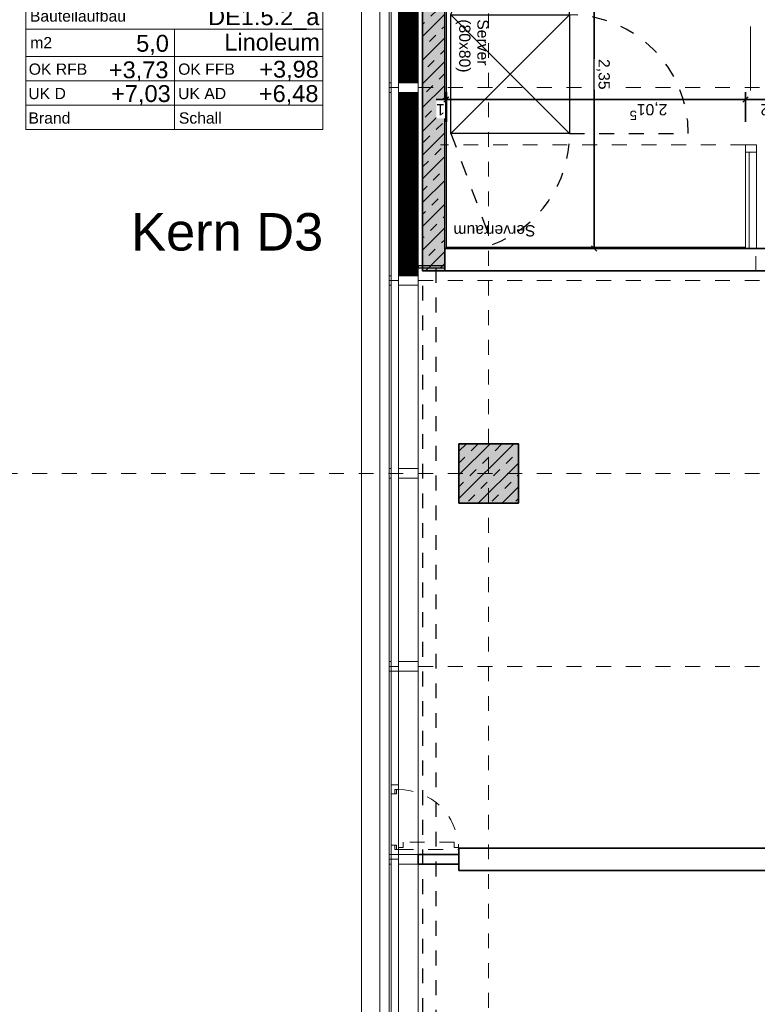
# Model space of a CAD drawing. Header units: metres. Extents: x -13 to 93, y -119 to 25.
# Tile 386 of 656: x 25 to 30, y -40 to -33. Entities that reach past the tile are written whole.
import ezdxf
from ezdxf.enums import TextEntityAlignment as Align

# ---------------------------------------------------------------- set-up
doc = ezdxf.new("R2010")
doc.units = ezdxf.units.M
doc.header["$LTSCALE"] = 0.00508
doc.header["$PDMODE"] = 1
doc.header["$PDSIZE"] = -2
for name, pattern in [('STYLE_05', [0.19684, 0.069505, -0.127335]), ('STYLE_06', [1.0537, 0.590515, -0.19684, 0.069505, -0.19684]), ('STYLE_11', [0.393677, 0.196838, -0.196838]), ('STYLE_12', [0.20828, 0.069425, -0.138855])]:
    doc.linetypes.add(name, pattern=pattern)
doc.layers.get('0').update_dxf_attribs({"lineweight": 18})
for name, color, linetype, lineweight in [('3-0-0 Dämmung', 7, 'Continuous', 18), ('3-2-5 Bodenbeläge', 7, 'Continuous', 18), ('3-3-0 AW Fassade', 7, 'Continuous', 18), ('3-3-4 AFenster', 7, 'Continuous', 25), ('3-3-8 Sonnenschutz', 7, 'Continuous', 18), ('3-4-0 Innenwände', 7, 'Continuous', 35), ('3-4-0-1 IW Beton', 7, 'Continuous', 35), ('3-4-0-2 IW GK', 7, 'Continuous', 35), ('3-4-2-2 NTragIW GK', 7, 'Continuous', 35), ('3-4-3-1 IStützenBeton', 7, 'Continuous', 35), ('3-4-4 ITüren', 7, 'Continuous', 25), ('3-4-5 IWBekleidungen', 7, 'Continuous', 25), ('3-5-1-2 DeckenSprung VED', 7, 'STYLE_11', 25), ('3-5-9 DeckenSonstig VED', 7, 'STYLE_11', 25), ('4-5-7 Übertraggsntze', 7, 'Continuous', 25), ('6-1-0 Ausstattung', 7, 'Continuous', 25), ('Ans-Kante', 7, 'Continuous', 18), ('Bemaßung', 7, 'Continuous', 18), ('Plan-Achse', 1, 'STYLE_06', 18), ('Plan-Achsen-Fassade', 1, 'STYLE_06', 18), ('Plan-Raumstempel', 7, 'Continuous', 13), ('Plan-Text-Kerne', 7, 'Continuous', 13)]:
    doc.layers.add(name, color=color, linetype=linetype, lineweight=lineweight)
doc.layers.get('0').freeze()
doc.styles.add('Arial', font='ARIAL.TTF')
doc.styles.add('Arial (bold)', font='ARIALBD.TTF')
doc.dimstyles.new('MTZ_200', dxfattribs={"dimtxt": 0.075762, "dimasz": 0.000706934, "dimexe": 0.001, "dimexo": 0.003, "dimgap": 0.0001, "dimtad": 1, "dimdec": 4, "dimzin": 11, "dimtxsty": 'Arial', "dimblk": 'VW_SLASH', "dimcen": 0, "dimdle": 0.001, "dimazin": 0, "dimtfac": 1, "dimtdec": 4, "dimtix": 1, "dimtmove": 0, "dimatfit": 0, "dimldrblk": 'VW_FILLEDARROW', "dimfxl": 0, "dimfrac": 2, "dimtolj": 1, "dimtzin": 11, "dimarcsym": 0})
pattern_1 = [(45, (0, 0), (0.0003175, -0.0003175), [])]
pattern_2 = [(-45, (0, 0), (0.0003175, 0.0003175), [])]
pattern_3 = [(45, (0, 0), (0.16, 0), []), (45, (0.08, 0), (0.16, 0), [0.06, -0.06])]

# ---------------------------------------------------------------- blocks, each defined once
blk = doc.blocks.new('*D102')
at = {"layer": 'Bemaßung', "color": 0, "linetype": 'Continuous', "lineweight": -2}
for p, q in [((5.645, -4.2187), (5.645, -4.4187)), ((5.795, -4.2187), (5.795, -4.4187)), ((5.595, -4.3687), (5.645, -4.3687)), ((5.645, -4.3687), (5.795, -4.3687)), ((5.795, -4.3687), (5.845, -4.3687))]:
    blk.add_line(p, q, dxfattribs=at)
at = {"layer": 'Bemaßung', "color": 0, "linetype": 'Continuous', "lineweight": 20}
for p, q in [((5.6627, -4.351), (5.6273, -4.3864)), ((5.7773, -4.3864), (5.8127, -4.351))]:
    blk.add_line(p, q, dxfattribs=at)
at = {"layer": 'Defpoints', "color": 0, "lineweight": 0}
for p in [(5.795, -1.365), (5.645, -4.0025)]:
    blk.add_point(p, dxfattribs=at)
at = {"color": 0, "linetype": 'Continuous', "lineweight": -2}
blk.add_wipeout([(5.6613, -4.364), (5.7787, -4.364), (5.7787, -4.242), (5.6613, -4.242)], dxfattribs=at).dxf.layer = 'Bemaßung'
at = {"layer": 'Defpoints', "color": 0, "lineweight": 0}
blk.add_point((5.645, -4.3687), dxfattribs=at)
at = {"layer": 'Bemaßung', "color": 0, "insert": (5.6613, -4.2625), "char_height": 0.07576, "attachment_point": 1, "line_spacing_factor": 0.967741, "style": 'Arial'}
blk.add_mtext('15', dxfattribs=at)
blk = doc.blocks.new('VW_FILLEDARROW')
at = {"color": 0, "lineweight": -2}
blk.add_solid([(0, 0), (0, 0), (0, 0)], dxfattribs=at)
blk = doc.blocks.new('VW_SLASH')
at = {"color": 0, "linetype": 'ByBlock', "lineweight": -2}
blk.add_line((0, 0), (-1, 0), dxfattribs=at)
at = {"color": 0, "linetype": 'ByBlock', "lineweight": 20}
blk.add_line((0, 0), (0, 0), dxfattribs=at)
blk = doc.blocks.new('*U32')
at = {"layer": '4-5-7 Übertraggsntze', "color": 7, "linetype": 'Continuous', "lineweight": 18}
for p, q in [((0.4, 0), (-0.4, 0.8)), ((0.4, 0.8), (-0.4, 0))]:
    blk.add_line(p, q, dxfattribs=at)
at = {"layer": '4-5-7 Übertraggsntze', "linetype": 'Continuous'}
blk.add_lwpolyline([(-0.4, 0.8), (0.4, 0.8), (0.4, 0), (-0.4, 0)], close=True, dxfattribs=at)
blk = doc.blocks.new('server_80x80')
at = {"layer": '4-5-7 Übertraggsntze', "linetype": 'STYLE_05'}
for p, q in [((0.4, 0.8), (0.4, 1.6)), ((-0.4, 0), (-1.151, 0.2757)), ((0.4, 0), (1.1495, 0.2798))]:
    blk.add_line(p, q, dxfattribs=at)
for centre, start, end in [((0.4, 0.8), 90, 180), ((-0.4, 0), 90, 159.84025), ((0.4, 0), 20.47134, 90)]:
    blk.add_arc(centre, 0.8, start, end, dxfattribs=at)
at = {"layer": '4-5-7 Übertraggsntze', "color": 7}
blk.add_blockref('*U32', (0, 0), dxfattribs=at)
at = {"layer": 'Plan-Text-Kerne', "color": 7, "insert": (-0.3692, 0.2546), "char_height": 0.07576, "attachment_point": 1, "line_spacing_factor": 0.970546, "style": 'Arial'}
blk.add_mtext('Server\\P(80x80)', dxfattribs=at)
blk = doc.blocks.new('*D135')
at = {"layer": 'Bemaßung', "color": 0, "linetype": 'Continuous', "lineweight": -2}
for p, q in [((4.7899, -1.515), (4.5899, -1.515)), ((4.6399, -1.565), (4.6399, -1.515)), ((4.6399, -1.515), (4.6399, -3.865)), ((4.6399, -3.865), (4.6399, -3.815)), ((4.4899, -3.865), (4.6899, -3.865))]:
    blk.add_line(p, q, dxfattribs=at)
at = {"layer": 'Bemaßung', "color": 0, "linetype": 'Continuous', "lineweight": 20}
for p, q in [((4.6575, -1.5327), (4.6222, -1.4973)), ((4.6222, -3.8473), (4.6575, -3.8827))]:
    blk.add_line(p, q, dxfattribs=at)
at = {"layer": 'Defpoints', "color": 0, "lineweight": 0}
for p in [(4.6399, -1.515), (5.665, -1.515), (4.5494, -3.865)]:
    blk.add_point(p, dxfattribs=at)
at = {"color": 0, "linetype": 'Continuous', "lineweight": -2}
blk.add_wipeout([(4.6352, -2.7927), (4.6352, -2.587), (4.5131, -2.587), (4.5131, -2.7927)], dxfattribs=at).dxf.layer = 'Bemaßung'
at = {"layer": 'Bemaßung', "color": 0, "insert": (4.5337, -2.7927), "char_height": 0.07576, "attachment_point": 1, "rotation": 90, "line_spacing_factor": 0.967741, "style": 'Arial'}
blk.add_mtext('2,35', dxfattribs=at)
blk = doc.blocks.new('*D136')
at = {"layer": 'Bemaßung', "color": 0, "linetype": 'Continuous', "lineweight": -2}
for p, q in [((5.635, -2.3693), (5.635, -2.5693)), ((5.645, -2.3693), (5.645, -2.5693)), ((5.635, -2.5193), (5.585, -2.5193)), ((5.645, -2.5193), (5.635, -2.5193)), ((5.695, -2.5193), (5.645, -2.5193)), ((5.645, -2.5193), (5.7032, -2.5193))]:
    blk.add_line(p, q, dxfattribs=at)
at = {"layer": 'Bemaßung', "color": 0, "linetype": 'Continuous', "lineweight": 20}
for p, q in [((5.6527, -2.5016), (5.6173, -2.537)), ((5.6273, -2.537), (5.6627, -2.5016))]:
    blk.add_line(p, q, dxfattribs=at)
at = {"layer": 'Defpoints', "color": 0, "lineweight": 0}
for p in [(5.635, -1.515), (5.645, -1.5741)]:
    blk.add_point(p, dxfattribs=at)
at = {"color": 0, "linetype": 'Continuous', "lineweight": -2}
blk.add_wipeout([(5.645, -2.5146), (5.7036, -2.5146), (5.7036, -2.3926), (5.645, -2.3926)], dxfattribs=at).dxf.layer = 'Bemaßung'
at = {"layer": 'Defpoints', "color": 0, "lineweight": 0}
blk.add_point((5.645, -2.5193), dxfattribs=at)
at = {"layer": 'Bemaßung', "color": 0, "insert": (5.645, -2.4131), "char_height": 0.0758, "attachment_point": 1, "line_spacing_factor": 0.967741, "style": 'Arial'}
blk.add_mtext('1', dxfattribs=at)
blk = doc.blocks.new('*D137')
at = {"layer": 'Bemaßung', "color": 0, "linetype": 'Continuous', "lineweight": -2}
for p, q in [((3.62, -2.3693), (3.62, -2.5693)), ((5.635, -2.3693), (5.635, -2.5693)), ((3.67, -2.5193), (3.62, -2.5193)), ((3.62, -2.5193), (5.635, -2.5193)), ((5.635, -2.5193), (4.146, -2.5193)), ((5.635, -2.5193), (5.585, -2.5193))]:
    blk.add_line(p, q, dxfattribs=at)
at = {"layer": 'Bemaßung', "color": 0, "linetype": 'Continuous', "lineweight": 20}
for p, q in [((3.6377, -2.5016), (3.6023, -2.537)), ((5.6173, -2.537), (5.6527, -2.5016))]:
    blk.add_line(p, q, dxfattribs=at)
at = {"layer": 'Defpoints', "color": 0, "lineweight": 0}
for p in [(5.635, -1.525), (3.62, -1.9506), (3.62, -2.5193)]:
    blk.add_point(p, dxfattribs=at)
at = {"color": 0, "linetype": 'Continuous', "lineweight": -2}
blk.add_wipeout([(4.146, -2.5146), (4.3517, -2.5146), (4.3517, -2.3926), (4.146, -2.3926)], dxfattribs=at).dxf.layer = 'Bemaßung'
at = {"layer": 'Bemaßung', "color": 0, "insert": (4.146, -2.4131), "char_height": 0.07576, "attachment_point": 1, "line_spacing_factor": 0.967741, "style": 'Arial'}
blk.add_mtext('2,01', dxfattribs=at)
at = {"color": 0, "linetype": 'Continuous', "lineweight": -2}
blk.add_wipeout([(4.3511, -2.4656), (4.4001, -2.4656), (4.4001, -2.3644), (4.3511, -2.3644)], dxfattribs=at).dxf.layer = 'Bemaßung'
at = {"layer": 'Bemaßung', "color": 0, "insert": (4.3756, -2.3815), "char_height": 0.0631, "attachment_point": 2, "line_spacing_factor": 0.967741, "style": 'Arial'}
blk.add_mtext('5', dxfattribs=at)
blk = doc.blocks.new('*D138')
at = {"layer": 'Bemaßung', "color": 0, "linetype": 'Continuous', "lineweight": -2}
for p, q in [((3.3, -2.3693), (3.3, -2.5693)), ((3.62, -2.3693), (3.62, -2.5693)), ((3.3, -2.5193), (3.25, -2.5193)), ((3.62, -2.5193), (3.3, -2.5193)), ((3.67, -2.5193), (3.62, -2.5193))]:
    blk.add_line(p, q, dxfattribs=at)
at = {"layer": 'Bemaßung', "color": 0, "linetype": 'Continuous', "lineweight": 20}
for p, q in [((3.3177, -2.5016), (3.2823, -2.537)), ((3.6023, -2.537), (3.6377, -2.5016))]:
    blk.add_line(p, q, dxfattribs=at)
at = {"layer": 'Defpoints', "color": 0, "lineweight": 0}
for p in [(3.3, -1.7992), (3.62, -1.9356), (3.62, -2.5193)]:
    blk.add_point(p, dxfattribs=at)
at = {"color": 0, "linetype": 'Continuous', "lineweight": -2}
blk.add_wipeout([(3.4013, -2.5146), (3.5187, -2.5146), (3.5187, -2.3926), (3.4013, -2.3926)], dxfattribs=at).dxf.layer = 'Bemaßung'
at = {"layer": 'Bemaßung', "color": 0, "insert": (3.4013, -2.4131), "char_height": 0.07576, "attachment_point": 1, "line_spacing_factor": 0.967741, "style": 'Arial'}
blk.add_mtext('32', dxfattribs=at)
blk = doc.blocks.new('*D169')
at = {"layer": 'Bemaßung', "color": 0, "linetype": 'Continuous', "lineweight": 20}
for p, q in [((-0.5625, -0.0177), (-0.5978, 0.0177)), ((-0.5978, -1.5723), (-0.5625, -1.6077))]:
    blk.add_line(p, q, dxfattribs=at)
at = {"layer": 'Bemaßung', "color": 0, "linetype": 'Continuous', "lineweight": -2}
for p, q in [((-0.4301, 0), (-0.6301, 0)), ((-0.5801, -0.05), (-0.5801, 0)), ((-0.5801, 0), (-0.5801, -1.59)), ((-0.4301, -1.59), (-0.6301, -1.59)), ((-0.5801, -1.59), (-0.5801, -1.54))]:
    blk.add_line(p, q, dxfattribs=at)
at = {"layer": 'Defpoints', "color": 0, "lineweight": 0}
for p in [(-0.5801, 0), (5.92, 0), (3.3, -1.59)]:
    blk.add_point(p, dxfattribs=at)
at = {"layer": 'Bemaßung', "color": 0, "insert": (-0.6913, -0.9624), "char_height": 0.07576, "attachment_point": 1, "rotation": 90, "line_spacing_factor": 0.967741, "style": 'Arial'}
blk.add_mtext('1,59', dxfattribs=at)
blk = doc.blocks.new('S_Profil_Fassade_Büro')
at = {"layer": '3-3-0 AW Fassade', "color": 7}
blk.add_line((-0.132, 0), (-0.195, 0), dxfattribs=at)
for points in [[(-0.195, 0.0325), (-0.182, 0.0325), (-0.182, -0.0325), (-0.195, -0.0325)], [(-0.132, 0.0325), (0, 0.0325), (0, -0.0325), (-0.132, -0.0325)]]:
    blk.add_lwpolyline(points, close=True, dxfattribs=at)
blk = doc.blocks.new('Stütze Fassade')
at = {"layer": '3-4-3-1 IStützenBeton', "linetype": 'Continuous', "lineweight": 0}
blk.add_hatch(color=255, dxfattribs=at).paths.add_polyline_path([(-0.2, 0.2), (0.2, 0.2), (0.2, -0.2), (-0.2, -0.2)])
at = {"layer": '3-4-3-1 IStützenBeton', "linetype": 'Continuous', "lineweight": 13}
h = blk.add_hatch(dxfattribs=at)
h.set_pattern_fill('STAHLBETON_1_50', style=0, pattern_type=2)
h.set_pattern_definition(pattern_3)
h.paths.add_polyline_path([(-0.2, 0.2), (0.2, 0.2), (0.2, -0.2), (-0.2, -0.2)])
at = {"layer": '3-4-3-1 IStützenBeton'}
blk.add_lwpolyline([(-0.2, 0.2), (0.2, 0.2), (0.2, -0.2), (-0.2, -0.2)], close=True, dxfattribs=at)
blk = doc.blocks.new('S_Raumstempel')
at = {"layer": 'Plan-Raumstempel'}
blk.add_line((0.0001, -0.5113), (0.0001, 0.1642), dxfattribs=at)
for points in [[(-0.9999, 0.5293), (1.0001, 0.5293), (1.0001, 0.3467), (-0.9999, 0.3467)], [(-0.9999, 0.3467), (1.0001, 0.3467), (1.0001, 0.1642), (-0.9999, 0.1642)], [(-0.9999, 0.1642), (1.0001, 0.1642), (1.0001, -0.0184), (-0.9999, -0.0184)], [(-0.9999, -0.0184), (1.0001, -0.0184), (1.0001, -0.1827), (-0.9999, -0.1827)], [(-0.9999, -0.1827), (1.0001, -0.1827), (1.0001, -0.347), (-0.9999, -0.347)], [(-0.9999, -0.347), (1.0001, -0.347), (1.0001, -0.5113), (-0.9999, -0.5113)]]:
    blk.add_lwpolyline(points, close=True, dxfattribs=at)
at = {"layer": 'Plan-Raumstempel', "attachment_point": 1, "style": 'Arial'}
for s, insert, char_height, line_spacing_factor in [('{\\C7;\\l }', (-0.5942, 0.4083), 0.11364, 0.966806), ('{\\C7;\\lBauteilaufbau}', (-0.9733, 0.2911), 0.075762, 0.970546), ('{\\C7;\\l m2}', (-1.0001, 0.1119), 0.075762, 0.970546), ('{\\C7;\\lOK RFB}', (-0.981, -0.0667), 0.075762, 0.970546), ('{\\C7;\\lOK FFB}', (0.0255, -0.0667), 0.075762, 0.970546), ('{\\C7;\\lUK D}', (-0.9836, -0.231), 0.075762, 0.970546), ('{\\C7;\\lUK AD}', (0.0255, -0.231), 0.075762, 0.970546), ('{\\C7;\\lBrand}', (-0.983, -0.3961), 0.075762, 0.970546), ('{\\C7;\\lSchall}', (0.0305, -0.3961), 0.075762, 0.970546)]:
    blk.add_mtext(s, dxfattribs=dict(at, insert=insert, char_height=char_height, line_spacing_factor=line_spacing_factor))
at = {"layer": 'Plan-Raumstempel', "style": 'Arial (bold)'}
blk.add_attdef('Raumnummer', text='', height=0.1136, dxfattribs=at).set_placement((-0.9792, 0.4952), align=Align.TOP_LEFT)
at = {"layer": 'Plan-Raumstempel'}
for tag, style, p in [('Raumbezeichnung', 'Arial (bold)', (0.9771, 0.4993)), ('Bauteilaufbau', 'Arial', (0.9771, 0.3054)), ('Belag', 'Arial', (0.9804, 0.1342)), ('m2', 'Arial', (-0.0368, 0.1262)), ('OK_RFB', 'Arial', (-0.0397, -0.0524)), ('OK_FFB', 'Arial', (0.9735, -0.0483)), ('UK_RD', 'Arial', (-0.0245, -0.2126)), ('UK_FD', 'Arial', (0.9709, -0.2126)), ('Brand', 'Arial', (-0.0285, -0.3746)), ('Schall', 'Arial', (0.9709, -0.3767))]:
    blk.add_attdef(tag, text='', height=0.1136, dxfattribs=dict(at, style=style)).set_placement(p, align=Align.TOP_RIGHT)
blk = doc.blocks.new('S_Fenster_GR_Feld_klein')
at = {"layer": '3-3-0 AW Fassade', "color": 7}
blk.add_lwpolyline([(-0.05, 1.2675), (0, 1.2675), (0, 0.9225), (-0.05, 0.9225)], close=True, dxfattribs=at)
at = {"color": 7}
blk.add_wipeout([(-0.025, 0.86), (-0.05, 0.86), (-0.05, 0.7975), (0, 0.7975), (0, 0.83), (-0.025, 0.83)], dxfattribs=at).dxf.layer = '3-3-0 AW Fassade'
at = {"layer": '3-3-0 AW Fassade', "color": 7}
blk.add_lwpolyline([(-0.025, 0.86), (-0.05, 0.86), (-0.05, 0.7975), (0, 0.7975), (0, 0.83), (-0.025, 0.83)], close=True, dxfattribs=at)
at = {"layer": '3-3-0 AW Fassade', "color": 7, "linetype": 'STYLE_05', "lineweight": 18}
blk.add_arc((0, 1.235), 0.405, 270, 357.8789, dxfattribs=at)
at = {"color": 7}
blk.add_wipeout([(-0.05, 1.205), (-0.015, 1.205), (-0.015, 1.235), (0, 1.235), (0, 0.83), (-0.015, 0.83), (-0.015, 0.86), (-0.05, 0.86)], dxfattribs=at).dxf.layer = '3-3-0 AW Fassade'
at = {"layer": '3-3-0 AW Fassade', "color": 7}
blk.add_lwpolyline([(-0.05, 1.205), (-0.015, 1.205), (-0.015, 1.235), (0, 1.235), (0, 0.83), (-0.015, 0.83), (-0.015, 0.86), (-0.05, 0.86)], close=True, dxfattribs=at)
at = {"color": 7}
blk.add_wipeout([(-0.025, 1.205), (-0.05, 1.205), (-0.05, 1.2675), (0, 1.2675), (0, 1.235), (-0.025, 1.235)], dxfattribs=at).dxf.layer = '3-3-0 AW Fassade'
at = {"color": 7, "lineweight": 18}
blk.add_wipeout([(-0.05, 0.7975), (0, 0.7975), (0, 0.0325), (-0.05, 0.0325)], dxfattribs=at).dxf.layer = '3-3-0 AW Fassade'
at = {"layer": '3-3-0 AW Fassade', "color": 7}
blk.add_lwpolyline([(-0.025, 1.205), (-0.05, 1.205), (-0.05, 1.2675), (0, 1.2675), (0, 1.235), (-0.025, 1.235)], close=True, dxfattribs=at)
at = {"layer": '3-3-0 AW Fassade', "color": 7, "linetype": 'STYLE_05'}
blk.add_lwpolyline([(0.03, 1.185), (0.03, 1.22), (0, 1.22), (0, 1.235), (0.405, 1.235), (0.405, 1.22), (0.375, 1.22), (0.375, 1.185)], close=True, dxfattribs=at)
at = {"layer": '3-3-0 AW Fassade', "color": 7, "lineweight": 18}
blk.add_lwpolyline([(-0.05, 0.7975), (0, 0.7975), (0, 0.0325), (-0.05, 0.0325)], close=True, dxfattribs=at)
blk = doc.blocks.new('kern_beh-wc+h-wc (2D)')
at = {"layer": '3-4-4 ITüren', "color": 7, "linetype": 'Continuous', "lineweight": 18}
blk.add_line((3.58685497, -2.58063083), (3.58685497, -3.01063083), dxfattribs=at)
at = {"layer": '3-4-4 ITüren', "color": 7, "lineweight": 18}
for points in [[(3.58685497, -2.58063083), (3.5871229, -2.58163077), (3.58658704, -2.58163077)], [(3.58685497, -3.01063083), (3.58658704, -3.0096309), (3.5871229, -3.0096309)]]:
    blk.add_solid(points, dxfattribs=at)
at = {"lineweight": 5}
blk.add_wipeout([(-0.05, -1.515), (-0.05, -1.365), (5.645, -1.365), (5.645, -1.515)], dxfattribs=at).dxf.layer = '3-4-0-2 IW GK'
at = {"layer": '3-4-0-1 IW Beton', "linetype": 'Continuous', "lineweight": 0}
blk.add_hatch(color=255, dxfattribs=at).paths.add_polyline_path([(5.645, -1.365), (5.645, -4.6125), (5.795, -4.6125), (5.795, -1.365)])
at = {"layer": '3-4-0-1 IW Beton', "linetype": 'Continuous', "lineweight": 13}
h = blk.add_hatch(dxfattribs=at)
h.set_pattern_fill('STAHLBETON_1_50', style=0, pattern_type=2)
h.set_pattern_definition(pattern_3)
h.paths.add_polyline_path([(5.645, -1.365), (5.645, -4.6125), (5.795, -4.6125), (5.795, -1.365)])
at = {"layer": '3-4-0 Innenwände', "color": 7, "linetype": 'STYLE_12', "lineweight": 18}
blk.add_line((3.55, -1.365), (3.55, -1.515), dxfattribs=at)
at = {"layer": '3-4-0-1 IW Beton', "color": 7, "lineweight": 35}
blk.add_lwpolyline([(5.645, -1.365), (5.645, -4.6125), (5.795, -4.6125), (5.795, -1.365)], close=True, dxfattribs=at)
at = {"layer": '3-4-0-2 IW GK'}
for p, q in [((-0.05, -1.365), (5.645, -1.365)), ((5.645, -1.515), (5.645, -1.365)), ((-0.05, -1.515), (5.645, -1.515))]:
    blk.add_line(p, q, dxfattribs=at)
at = {"layer": 'Bemaßung', "color": 7, "linetype": 'Continuous', "lineweight": 18}
dim = blk.add_linear_dim(base=(5.645, -4.36867714), p1=(5.795, -1.365), p2=(5.645, -4.0025), dimstyle='MTZ_200', override={"dimtxt": 0.001515, "dimgap": 0.005, "dimdec": 3, "dimlfac": 50, "dimpost": '<>m', "dimtxsty": 'Arial', "dimtmove": 2}, dxfattribs=at)
dim.commit()
dim.dimension.update_dxf_attribs({"geometry": '*D102', "text_midpoint": (5.72, -4.36867714)})
at = {"layer": '3-2-5 Bodenbeläge', "color": 7, "linetype": 'STYLE_12', "lineweight": 18}
blk.add_line((3.62, -2.215), (5.675, -2.215), dxfattribs=at)
at = {"layer": '3-4-5 IWBekleidungen', "color": 7, "linetype": 'Continuous', "lineweight": 18}
for points in [[(3.62, -1.525), (5.635, -1.525), (5.635, -1.515), (3.62, -1.515)], [(5.635, -1.515), (5.635, -3.855), (5.645, -3.855), (5.645, -1.515)]]:
    blk.add_lwpolyline(points, close=True, dxfattribs=at)
at = {"layer": '4-5-7 Übertraggsntze', "color": 7, "rotation": 90}
blk.add_blockref('server_80x80', (5.60479439, -2.69110142), dxfattribs=at)
at = {"layer": 'Bemaßung', "color": 7, "linetype": 'Continuous', "lineweight": 18}
dim = blk.add_linear_dim(base=(4.63985352, -1.515), p1=(4.54944423, -3.865), p2=(5.665, -1.515), angle=90, dimstyle='MTZ_200', override={"dimtxt": 0.001515, "dimgap": 0.005, "dimdec": 3, "dimlfac": 50, "dimpost": '<>m', "dimtxsty": 'Arial', "dimtmove": 2}, dxfattribs=at)
dim.commit()
dim.dimension.update_dxf_attribs({"geometry": '*D135', "text_midpoint": (4.63985352, -0.34)})
dim = blk.add_linear_dim(base=(5.645, -2.51928494), p1=(5.635, -1.515), p2=(5.645, -1.57407477), dimstyle='MTZ_200', override={"dimtxt": 0.001515, "dimgap": 0.005, "dimdec": 3, "dimlfac": 50, "dimpost": '<>m', "dimtxsty": 'Arial', "dimtix": 0, "dimtmove": 2}, dxfattribs=at)
dim.commit()
dim.dimension.update_dxf_attribs({"geometry": '*D136', "text_midpoint": (5.64, -2.51928494)})
dim = blk.add_linear_dim(base=(3.62, -2.51928494), p1=(5.635, -1.525), p2=(3.62, -1.95063083), dimstyle='MTZ_200', override={"dimtxt": 0.001515, "dimgap": 0.005, "dimdec": 3, "dimlfac": 50, "dimpost": '<>m', "dimtxsty": 'Arial', "dimtix": 0, "dimtmove": 2}, dxfattribs=at)
dim.commit()
dim.dimension.update_dxf_attribs({"geometry": '*D137', "text_midpoint": (0.36985352, -2.51428494), "dimtype": 160})
at = {"layer": 'Plan-Text-Kerne', "color": 7, "insert": (5.03462581, -1.59702318), "char_height": 0.075762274, "attachment_point": 1, "line_spacing_factor": 0.970546, "style": 'Arial'}
blk.add_mtext('Serverraum', dxfattribs=at)
at = {"layer": 'Bemaßung', "color": 7, "linetype": 'Continuous', "lineweight": 18}
dim = blk.add_linear_dim(base=(-0.5801464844, 0), p1=(3.3, -1.59), p2=(5.92, 0), angle=90, dimstyle='MTZ_200', override={"dimtxt": 0.001515, "dimgap": 0.01, "dimdec": 8, "dimlfac": 50, "dimpost": '<>m', "dimtxsty": 'Arial', "dimtmove": 2}, dxfattribs=at)
dim.commit()
dim.dimension.update_dxf_attribs({"geometry": '*D169', "text_midpoint": (-0.5901464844, 0.8597847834), "dimtype": 160})
dim = blk.add_linear_dim(base=(3.62, -2.51928494), p1=(3.3, -1.79917387), p2=(3.62, -1.93563083), dimstyle='MTZ_200', override={"dimtxt": 0.001515, "dimgap": 0.005, "dimdec": 3, "dimlfac": 50, "dimpost": '<>m', "dimtxsty": 'Arial', "dimtmove": 2}, dxfattribs=at)
dim.commit()
dim.dimension.update_dxf_attribs({"geometry": '*D138', "text_midpoint": (3.46, -2.51928494)})
at = {"layer": '3-4-2-2 NTragIW GK', "color": 7, "linetype": 'Continuous', "lineweight": 18}
blk.add_lwpolyline([(3.545, -1.515), (3.545, -2.165), (3.55614503, -2.165), (3.595, -2.165), (3.595, -1.515), (3.57, -1.515)], close=True, dxfattribs=at)
at = {"layer": '6-1-0 Ausstattung', "color": 7, "linetype": 'Continuous', "lineweight": 18}
for points in [[(3.62, -2.165), (3.62, -1.515), (3.595, -1.515), (3.595, -2.165)], [(3.545, -2.215), (3.62, -2.215), (3.62, -2.165), (3.545, -2.165)]]:
    blk.add_lwpolyline(points, close=True, dxfattribs=at)

msp = doc.modelspace()

# ---------------------------------------------------------------- linework, layer by layer
at = {"layer": 'Plan-Achsen-Fassade', "color": 9}
for p, q in [((27.575, -33.7), (41.525, -33.7)), ((27.575, -35), (41.525, -35)), ((27.575, -37.6), (41.525, -37.6)), ((27.575, -38.9), (41.525, -38.9))]:
    msp.add_line(p, q, dxfattribs=at)

# ---------------------------------------------------------------- block references
at = {"layer": '3-3-0 AW Fassade', "color": 7}
msp.add_blockref('S_Profil_Fassade_Büro', (27.575, -37.6), dxfattribs=at)

# ---------------------------------------------------------------- next in the draw order: wipeouts: each hides what was drawn before it
at = {"color": 7, "linetype": 'Continuous'}
for points in [[(27.443, -32.4325), (27.575, -32.4325), (27.575, -33.6675), (27.443, -33.6675)], [(27.443, -33.7325), (27.575, -33.7325), (27.575, -34.9675), (27.443, -34.9675)]]:
    msp.add_wipeout(points, dxfattribs=at).dxf.layer = '3-0-0 Dämmung'
at = {"lineweight": 5}
msp.add_wipeout([(33.6499367, -38.825), (33.6499367, -38.975), (27.85, -38.975), (27.85, -38.825)], dxfattribs=at).dxf.layer = '3-4-0-2 IW GK'

# ---------------------------------------------------------------- next in the draw order: hatches: boundary and pattern name
at = {"layer": '3-0-0 Dämmung', "linetype": 'Continuous', "lineweight": 5}
h = msp.add_hatch(dxfattribs=at)
h.set_pattern_fill('D_MMUNG_1_50', style=0, pattern_type=2)
h.set_pattern_definition(pattern_1)
h.paths.add_polyline_path([(27.443, -32.4325), (27.575, -32.4325), (27.575, -33.6675), (27.443, -33.6675)])
at = {"layer": '3-0-0 Dämmung', "linetype": 'Continuous', "lineweight": 13}
h = msp.add_hatch(dxfattribs=at)
h.set_pattern_fill('D_MMUNG_1_50-1', style=0, pattern_type=2)
h.set_pattern_definition(pattern_2)
h.paths.add_polyline_path([(27.443, -32.4325), (27.575, -32.4325), (27.575, -33.6675), (27.443, -33.6675)])
at = {"layer": '3-0-0 Dämmung', "linetype": 'Continuous', "lineweight": 5}
h = msp.add_hatch(dxfattribs=at)
h.set_pattern_fill('D_MMUNG_1_50', style=0, pattern_type=2)
h.set_pattern_definition(pattern_1)
h.paths.add_polyline_path([(27.443, -33.7325), (27.575, -33.7325), (27.575, -34.9675), (27.443, -34.9675)])
at = {"layer": '3-0-0 Dämmung', "linetype": 'Continuous', "lineweight": 13}
h = msp.add_hatch(dxfattribs=at)
h.set_pattern_fill('D_MMUNG_1_50-1', style=0, pattern_type=2)
h.set_pattern_definition(pattern_2)
h.paths.add_polyline_path([(27.443, -33.7325), (27.575, -33.7325), (27.575, -34.9675), (27.443, -34.9675)])

# ---------------------------------------------------------------- next in the draw order: linework, layer by layer
at = {"layer": '3-0-0 Dämmung', "color": 7, "linetype": 'Continuous'}
for points in [[(27.443, -32.4325), (27.575, -32.4325), (27.575, -33.6675), (27.443, -33.6675)], [(27.443, -33.7325), (27.575, -33.7325), (27.575, -34.9675), (27.443, -34.9675)]]:
    msp.add_lwpolyline(points, close=True, dxfattribs=at)
at = {"layer": '3-4-0-2 IW GK'}
for p, q in [((27.85, -38.825), (27.85, -38.975)), ((33.6499367, -38.825), (27.85, -38.825)), ((33.6499367, -38.975), (27.85, -38.975))]:
    msp.add_line(p, q, dxfattribs=at)

# ---------------------------------------------------------------- next in the draw order: block references
at = {"layer": '3-4-0 Innenwände', "color": 7, "rotation": 180}
msp.add_blockref('kern_beh-wc+h-wc (2D)', (33.4, -36.3), dxfattribs=at)

# ---------------------------------------------------------------- next in the draw order: wipeouts: each hides what was drawn before it
at = {"lineweight": 5}
msp.add_wipeout([(27.575, -38.9325), (27.575, -38.8675), (27.85, -38.8675), (27.85, -38.9325)], dxfattribs=at).dxf.layer = '3-4-0-2 IW GK'

# ---------------------------------------------------------------- next in the draw order: linework, layer by layer
at = {"layer": '3-3-0 AW Fassade'}
msp.add_lwpolyline([(27.393, -28.9775), (27.443, -28.9775), (27.443, -54.085), (27.393, -54.085)], close=True, dxfattribs=at)
at = {"layer": '3-4-0-2 IW GK'}
for p, q in [((27.575, -38.8675), (27.85, -38.8675)), ((27.575, -38.9325), (27.575, -38.8675)), ((27.85, -38.9325), (27.85, -38.8675)), ((27.575, -38.9325), (27.85, -38.9325))]:
    msp.add_line(p, q, dxfattribs=at)
at = {"layer": 'Ans-Kante', "color": 8}
for p, q in [((27.38, -53.99), (27.38, -29.01)), ((27.575, -53.99), (27.575, -35.0325))]:
    msp.add_line(p, q, dxfattribs=at)

# ---------------------------------------------------------------- next in the draw order: block references
at = {"layer": '3-3-0 AW Fassade', "color": 7}
for p in [(27.575, -33.7), (27.575, -35), (27.575, -36.3), (27.575, -38.9)]:
    msp.add_blockref('S_Profil_Fassade_Büro', p, dxfattribs=at)

# ---------------------------------------------------------------- next in the draw order: wipeouts: each hides what was drawn before it
at = {"color": 8, "linetype": 'Continuous', "lineweight": 18}
msp.add_wipeout([(27.3175, -54.0225), (27.3175, -28.9775), (27.1925, -28.9775), (27.1925, -54.0225)], dxfattribs=at).dxf.layer = '3-3-8 Sonnenschutz'
at = {"linetype": 'Continuous'}
msp.add_wipeout([(33.1, -34.9), (27.575, -34.9), (27.575, -34.915), (33.1, -34.915)], dxfattribs=at).dxf.layer = '3-4-5 IWBekleidungen'

# ---------------------------------------------------------------- next in the draw order: linework, layer by layer
at = {"layer": '3-3-8 Sonnenschutz', "color": 8, "linetype": 'Continuous', "lineweight": 18}
msp.add_lwpolyline([(27.3175, -54.0225), (27.3175, -28.9775), (27.1925, -28.9775), (27.1925, -54.0225)], close=True, dxfattribs=at)
at = {"layer": '3-4-5 IWBekleidungen', "linetype": 'Continuous'}
msp.add_lwpolyline([(33.1, -34.9), (27.575, -34.9), (27.575, -34.915), (33.1, -34.915)], close=True, dxfattribs=at)

# ---------------------------------------------------------------- next in the draw order: block references
at = {"layer": '3-4-0 Innenwände', "color": 7, "rotation": 180}
msp.add_blockref('kern_beh-wc+h-wc (2D)', (33.4, -36.3), dxfattribs=at)

# ---------------------------------------------------------------- next in the draw order: linework, layer by layer
at = {"layer": '3-5-1-2 DeckenSprung VED', "color": 7, "linetype": 'STYLE_11'}
msp.add_line((27.695, -34.915), (27.695, -54.085), dxfattribs=at)
at = {"layer": '3-5-9 DeckenSonstig VED', "color": 7, "linetype": 'STYLE_05'}
msp.add_line((27.605, -28.835), (27.605, -54.085), dxfattribs=at)

# ---------------------------------------------------------------- next in the draw order: block references
at = {"layer": '3-4-3-1 IStützenBeton', "color": 7}
msp.add_blockref('Stütze Fassade', (28.05, -36.3), dxfattribs=at)

# ---------------------------------------------------------------- next in the draw order: block references
at = {"layer": '3-3-4 AFenster', "color": 7, "xscale": -1, "rotation": 180}
msp.add_blockref('S_Fenster_GR_Feld_klein', (27.443, -37.6), dxfattribs=at)
at = {"layer": '3-4-0 Innenwände', "color": 7, "rotation": 180}
msp.add_blockref('kern_beh-wc+h-wc (2D)', (33.4, -36.3), dxfattribs=at)

# ---------------------------------------------------------------- next in the draw order: linework, layer by layer
at = {"layer": 'Plan-Achse'}
for p, q in [((28.05, -118.5), (28.05, 6.75)), ((-9.42493716, -36.3), (50.475, -36.3))]:
    msp.add_line(p, q, dxfattribs=at)

# ---------------------------------------------------------------- next in the draw order: block references
at = {"layer": 'Plan-Raumstempel', "color": 7}
msp.add_blockref('S_Raumstempel', (25.93233326, -33.47100957), dxfattribs=at).add_auto_attribs({'Belag': 'Linoleum', 'm2': '5,0', 'OK_RFB': '+3,73', 'OK_FFB': '+3,98', 'UK_RD': '+7,03', 'UK_FD': '+6,48', 'Raumbezeichnung': 'Server', 'Bauteilaufbau': 'DE1.5.2_a'})

# ---------------------------------------------------------------- next in the draw order: wipeouts: each hides what was drawn before it
at = {"color": 7}
msp.add_wipeout([(25.64123293, -34.88284722), (26.93239968, -34.88284722), (26.93239968, -34.47715278), (25.64123293, -34.47715278)], dxfattribs=at).dxf.layer = 'Plan-Text-Kerne'

# ---------------------------------------------------------------- next in the draw order: texts
at = {"layer": 'Plan-Text-Kerne', "color": 7, "insert": (25.64123293, -34.54563964), "char_height": 0.252540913, "attachment_point": 1, "line_spacing_factor": 0.967741, "style": 'Arial'}
msp.add_mtext('Kern D3', dxfattribs=at)

doc.saveas('drawing.dxf')
